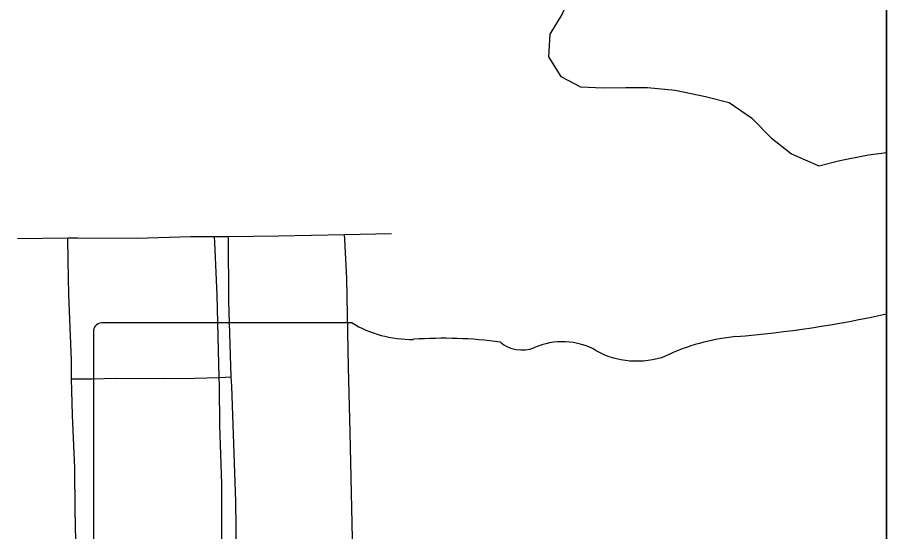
# Model space of a CAD drawing. Extents: x 0 to 34, y 0 to 22.
# Drawn here: x 8.7323 to 8.9, y 18.3908 to 18.4901 of the extents above; entities that cross this region are included whole.
import ezdxf

# ---------------------------------------------------------------- set-up
doc = ezdxf.new("R2010")
doc.units = 0
for name, color, linetype in [('GM_X_Corporation', 7, 'Continuous'), ('GM_X_Minor_River', 7, 'Continuous'), ('GM_X_Township_Road', 7, 'Continuous'), ('GM_X_US_Shield', 7, 'Continuous'), ('SH_Data', 7, 'Continuous')]:
    doc.layers.add(name, color=color, linetype=linetype)

msp = doc.modelspace()

# ---------------------------------------------------------------- linework, layer by layer
at = {"layer": 'GM_X_Corporation'}
msp.add_lwpolyline([(8.9, 18.28647), (8.9, 19.39835)], dxfattribs=at)
at = {"layer": 'GM_X_Minor_River'}
msp.add_lwpolyline([(8.83972, 18.49556), (8.83736, 18.49065), (8.83502, 18.48687), (8.83476, 18.4825), (8.83718, 18.47867), (8.84095, 18.47671), (8.84532, 18.47646), (8.8497, 18.47658), (8.85389, 18.47652), (8.8592, 18.47606), (8.86508, 18.47484), (8.86963, 18.47363), (8.87396, 18.47071), (8.8777, 18.46686), (8.88165, 18.46376), (8.88694, 18.4614), (8.89095, 18.46248), (8.89649, 18.46354), (8.9, 18.46402)], dxfattribs=at)
at = {"layer": 'GM_X_Township_Road'}
for p, q in [((8.79542, 18.44819), (8.80445, 18.44839)), ((8.73231, 18.44738), (8.74206, 18.44752)), ((8.77036, 18.4478), (8.77304, 18.44779)), ((8.77125, 18.42059), (8.77356, 18.42072))]:
    msp.add_line(p, q, dxfattribs=at)
for points in [[(8.77304, 18.44779), (8.78268, 18.44791), (8.79542, 18.44819)], [(8.79713, 18.38325), (8.7971, 18.38361), (8.7965, 18.41004), (8.7962, 18.4225), (8.79586, 18.43965), (8.79547, 18.44721), (8.79542, 18.44819)], [(8.74206, 18.44752), (8.74396, 18.44755), (8.75527, 18.44747), (8.76576, 18.44776), (8.77036, 18.4478)], [(8.74275, 18.42032), (8.74275, 18.42389), (8.74222, 18.4365), (8.74213, 18.44323), (8.74206, 18.44752)], [(8.77125, 18.42059), (8.77086, 18.43649), (8.77041, 18.4466), (8.77036, 18.4478)], [(8.77356, 18.42072), (8.77311, 18.43529), (8.77304, 18.44779)], [(8.74275, 18.42032), (8.74673, 18.42031), (8.75134, 18.42042), (8.76052, 18.42036), (8.76657, 18.42042), (8.77125, 18.42059)], [(8.74376, 18.38237), (8.74366, 18.38602), (8.74345, 18.395), (8.74337, 18.40304), (8.74292, 18.41327), (8.74275, 18.42032)], [(8.77171, 18.3829), (8.77172, 18.38552), (8.77173, 18.40005), (8.77137, 18.41136), (8.77128, 18.41902), (8.77125, 18.42059)], [(8.77477, 18.38291), (8.77459, 18.38683), (8.77442, 18.39666), (8.77365, 18.4189), (8.77356, 18.42072)]]:
    msp.add_lwpolyline(points, dxfattribs=at)
at = {"layer": 'GM_X_US_Shield'}
for p, q in [((8.9, 18.33424), (8.9, 18.43287)), ((8.79689, 18.43114), (8.74859, 18.43114)), ((8.747, 18.4294), (8.747, 18.32936))]:
    msp.add_line(p, q, dxfattribs=at)
for centre, major_axis, start_param, end_param in [((8.85309, 18.56755), (0.17476, 0), 4.814394, 4.984133), ((8.74889, 18.42963), (0.00191, 0), 1.727492, 3.291633), ((8.80838, 18.44275), (0.01852, 0), 4.042888, 4.731792), ((8.81452, 18.37496), (0.06648, 0), 1.404758, 1.657859), ((8.83745, 18.41858), (0.01111, 0), 0.950623, 2.079405), ((8.87538, 18.40057), (0.03516, 0), 1.699012, 2.107814), ((8.82961, 18.43015), (0.00534, 0), 3.836095, 5.185415), ((8.85179, 18.43444), (0.01336, 0), 4.08156, 5.145723)]:
    msp.add_ellipse(centre, major_axis=major_axis, ratio=0.8, start_param=start_param, end_param=end_param, dxfattribs=at)
at = {"layer": 'SH_Data'}
msp.add_line((8.9, 20.9), (8.9, 14.1), dxfattribs=at)
msp.add_line((8.9, 20.9), (8.9, 14.1), dxfattribs=at)

doc.saveas('drawing.dxf')
